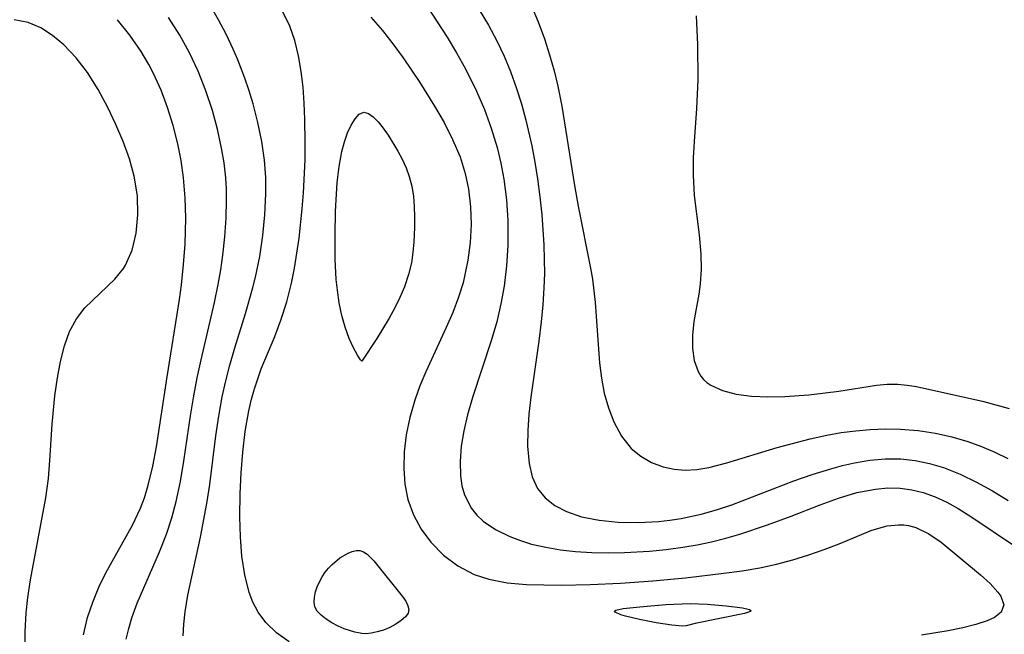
# Model space of a CAD drawing. Header units: metres. Extents: x 1073367 to 1082519, y 1569854 to 1574957.
# Tile 791 of 1056: x 1081037 to 1081128, y 1571821 to 1571878. Entities that reach past the tile are written whole.
import ezdxf

# ---------------------------------------------------------------- set-up
doc = ezdxf.new("R2010")
doc.units = ezdxf.units.M
doc.layers.add('CGG_CurvaNivelLidar_v1', color=253, linetype='Continuous', lineweight=30)

msp = doc.modelspace()

# ---------------------------------------------------------------- linework, layer by layer
at = {"layer": 'CGG_CurvaNivelLidar_v1'}
for p, q in [((1081055.2401, 1571878.1316, 74), (1081054.4855, 1571879.435, 74)), ((1081074.539, 1571879.3685, 74), (1081076.3932, 1571876.536, 74)), ((1081079.3521, 1571879.0606, 74.5), (1081080.2092, 1571877.6406, 74.5)), ((1081084.1778, 1571879.487, 75), (1081084.8312, 1571877.9544, 75)), ((1081037.6419, 1571877.8953, 75.5), (1081036.345, 1571878.1434, 75.5)), ((1081047.0305, 1571876.7073, 75), (1081045.8926, 1571878.1442, 75)), ((1081051.6622, 1571876.7065, 74.5), (1081050.6183, 1571878.3395, 74.5)), ((1081055.94, 1571876.7916, 74), (1081055.2401, 1571878.1316, 74)), ((1081061.8259, 1571877.5596, 73.5), (1081061.1256, 1571878.9816, 73.5)), ((1081069.3254, 1571878.3711, 73.5), (1081070.4027, 1571877.1539, 73.5)), ((1081099.434, 1571878.5066, 75.5), (1081099.5737, 1571875.8415, 75.5)), ((1081038.8012, 1571877.4008, 75.5), (1081037.6419, 1571877.8953, 75.5)), ((1081039.8937, 1571876.6931, 75.5), (1081038.8012, 1571877.4008, 75.5)), ((1081062.2998, 1571876.2205, 73.5), (1081061.8259, 1571877.5596, 73.5)), ((1081080.2092, 1571877.6406, 74.5), (1081080.9972, 1571876.1826, 74.5)), ((1081084.8312, 1571877.9544, 75), (1081085.4065, 1571876.3805, 75)), ((1081040.926, 1571875.8193, 75.5), (1081039.8937, 1571876.6931, 75.5)), ((1081048.0735, 1571875.2035, 75), (1081047.0305, 1571876.7073, 75)), ((1081052.5663, 1571875.0645, 74.5), (1081051.6622, 1571876.7065, 74.5)), ((1081056.5887, 1571875.4214, 74), (1081055.94, 1571876.7916, 74)), ((1081070.4027, 1571877.1539, 73.5), (1081071.4661, 1571875.7899, 73.5)), ((1081076.3932, 1571876.536, 74), (1081077.266, 1571875.0851, 74)), ((1081085.4065, 1571876.3805, 75), (1081085.8805, 1571874.9074, 75)), ((1081042.0698, 1571874.6197, 75.5), (1081040.926, 1571875.8193, 75.5)), ((1081057.0151, 1571874.4401, 74), (1081056.5887, 1571875.4214, 74)), ((1081062.6506, 1571874.8104, 73.5), (1081062.2998, 1571876.2205, 73.5)), ((1081071.4661, 1571875.7899, 73.5), (1081072.3153, 1571874.6218, 73.5)), ((1081080.9972, 1571876.1826, 74.5), (1081081.66, 1571874.784, 74.5)), ((1081099.5737, 1571875.8415, 75.5), (1081099.6005, 1571872.565, 75.5)), ((1081043.1123, 1571873.2703, 75.5), (1081042.0698, 1571874.6197, 75.5)), ((1081048.7837, 1571874.014, 75), (1081048.0735, 1571875.2035, 75)), ((1081053.3642, 1571873.3673, 74.5), (1081052.5663, 1571875.0645, 74.5)), ((1081057.6769, 1571872.7382, 74), (1081057.0151, 1571874.4401, 74)), ((1081062.9018, 1571873.3457, 73.5), (1081062.6506, 1571874.8104, 73.5)), ((1081072.3153, 1571874.6218, 73.5), (1081073.8621, 1571872.3391, 73.5)), ((1081077.266, 1571875.0851, 74), (1081078.0888, 1571873.6072, 74)), ((1081081.66, 1571874.784, 74.5), (1081082.2552, 1571873.353, 74.5)), ((1081085.8805, 1571874.9074, 75), (1081086.302, 1571873.4117, 75)), ((1081049.2005, 1571873.2235, 75), (1081048.7837, 1571874.014, 75)), ((1081078.0888, 1571873.6072, 74), (1081079.1069, 1571871.5425, 74)), ((1081044.1012, 1571871.6843, 75.5), (1081043.1123, 1571873.2703, 75.5)), ((1081049.9209, 1571871.6353, 75), (1081049.2005, 1571873.2235, 75)), ((1081054.0705, 1571871.5719, 74.5), (1081053.3642, 1571873.3673, 74.5)), ((1081058.0817, 1571871.5486, 74), (1081057.6769, 1571872.7382, 74)), ((1081063.0669, 1571871.9053, 73.5), (1081062.9018, 1571873.3457, 73.5)), ((1081082.2552, 1571873.353, 74.5), (1081082.7931, 1571871.8755, 74.5)), ((1081086.302, 1571873.4117, 75), (1081086.6452, 1571871.9904, 75)), ((1081063.1752, 1571870.4365, 73.5), (1081063.0669, 1571871.9053, 73.5)), ((1081073.8621, 1571872.3391, 73.5), (1081075.2279, 1571870.1466, 73.5)), ((1081082.7931, 1571871.8755, 74.5), (1081083.2706, 1571870.3739, 74.5)), ((1081086.6452, 1571871.9904, 75), (1081087.0148, 1571870.1363, 75)), ((1081099.6005, 1571872.565, 75.5), (1081099.4785, 1571869.9276, 75.5)), ((1081044.9936, 1571870.0065, 75.5), (1081044.1012, 1571871.6843, 75.5)), ((1081050.5281, 1571870.0146, 75), (1081049.9209, 1571871.6353, 75)), ((1081054.6723, 1571869.7372, 74.5), (1081054.0705, 1571871.5719, 74.5)), ((1081058.4468, 1571870.3468, 74), (1081058.0817, 1571871.5486, 74)), ((1081079.1069, 1571871.5425, 74), (1081079.8362, 1571869.837, 74)), ((1081045.7457, 1571868.4493, 75.5), (1081044.9936, 1571870.0065, 75.5)), ((1081051.0427, 1571868.3561, 75), (1081050.5281, 1571870.0146, 75)), ((1081058.8942, 1571868.6253, 74), (1081058.4468, 1571870.3468, 74)), ((1081063.2412, 1571868.9468, 73.5), (1081063.1752, 1571870.4365, 73.5)), ((1081075.2279, 1571870.1466, 73.5), (1081076.105, 1571868.6187, 73.5)), ((1081083.2706, 1571870.3739, 74.5), (1081083.6897, 1571868.8515, 74.5)), ((1081087.0148, 1571870.1363, 75), (1081088.174, 1571862.7996, 75)), ((1081099.4785, 1571869.9276, 75.5), (1081099.2442, 1571866.8827, 75.5)), ((1081055.1418, 1571868.0132, 74.5), (1081054.6723, 1571869.7372, 74.5)), ((1081067.5074, 1571868.3854, 73), (1081067.87, 1571868.9781, 73)), ((1081067.87, 1571868.9781, 73), (1081068.2623, 1571869.3946, 73)), ((1081068.2623, 1571869.3946, 73), (1081068.6837, 1571869.5742, 73)), ((1081068.6837, 1571869.5742, 73), (1081069.11, 1571869.48, 73)), ((1081069.11, 1571869.48, 73), (1081069.5562, 1571869.1716, 73)), ((1081069.5562, 1571869.1716, 73), (1081070.0157, 1571868.7037, 73)), ((1081079.8362, 1571869.837, 74), (1081080.4776, 1571868.1001, 74)), ((1081046.4294, 1571866.8689, 75.5), (1081045.7457, 1571868.4493, 75.5)), ((1081051.4697, 1571866.6688, 75), (1081051.0427, 1571868.3561, 75)), ((1081059.25, 1571866.8869, 74), (1081058.8942, 1571868.6253, 74)), ((1081063.273, 1571866.764, 73.5), (1081063.2412, 1571868.9468, 73.5)), ((1081067.1776, 1571867.6624, 73), (1081067.5074, 1571868.3854, 73)), ((1081070.0157, 1571868.7037, 73), (1081070.4826, 1571868.1184, 73)), ((1081070.4826, 1571868.1184, 73), (1081070.9512, 1571867.4481, 73)), ((1081076.105, 1571868.6187, 73.5), (1081076.9056, 1571867.0573, 73.5)), ((1081080.4776, 1571868.1001, 74), (1081081.0178, 1571866.3327, 74)), ((1081083.6897, 1571868.8515, 74.5), (1081084.2323, 1571866.459, 74.5)), ((1081055.5222, 1571866.2697, 74.5), (1081055.1418, 1571868.0132, 74.5)), ((1081066.8866, 1571866.8428, 73), (1081067.1776, 1571867.6624, 73)), ((1081070.9512, 1571867.4481, 73), (1081071.8415, 1571865.9909, 73)), ((1081047.0119, 1571865.2726, 75.5), (1081046.4294, 1571866.8689, 75.5)), ((1081051.7819, 1571865.1025, 75), (1081051.4697, 1571866.6688, 75)), ((1081055.7493, 1571864.8957, 74.5), (1081055.5222, 1571866.2697, 74.5)), ((1081059.4964, 1571865.1338, 74), (1081059.25, 1571866.8869, 74)), ((1081063.2494, 1571865.1832, 73.5), (1081063.273, 1571866.764, 73.5)), ((1081066.6443, 1571865.9509, 73), (1081066.8866, 1571866.8428, 73)), ((1081076.9056, 1571867.0573, 73.5), (1081077.5876, 1571865.4533, 73.5)), ((1081081.0178, 1571866.3327, 74), (1081081.3722, 1571864.8658, 74)), ((1081084.2323, 1571866.459, 74.5), (1081084.515, 1571864.9519, 74.5)), ((1081099.2442, 1571866.8827, 75.5), (1081099.1665, 1571865.3598, 75.5)), ((1081066.3932, 1571864.5768, 73), (1081066.6443, 1571865.9509, 73)), ((1081071.8415, 1571865.9909, 73), (1081072.2423, 1571865.233, 73)), ((1081077.5876, 1571865.4533, 73.5), (1081078.0753, 1571863.9159, 73.5)), ((1081099.1665, 1571865.3598, 75.5), (1081099.1586, 1571863.7699, 75.5)), ((1081047.4516, 1571863.6653, 75.5), (1081047.0119, 1571865.2726, 75.5)), ((1081052.0094, 1571863.52, 75), (1081051.7819, 1571865.1025, 75)), ((1081055.905, 1571863.5128, 74.5), (1081055.7493, 1571864.8957, 74.5)), ((1081059.6099, 1571863.5351, 74), (1081059.4964, 1571865.1338, 74)), ((1081063.1048, 1571862.1229, 73.5), (1081063.2494, 1571865.1832, 73.5)), ((1081066.2227, 1571863.0752, 73), (1081066.3932, 1571864.5768, 73)), ((1081072.2423, 1571865.233, 73), (1081072.6006, 1571864.446, 73)), ((1081072.6006, 1571864.446, 73), (1081072.8954, 1571863.6292, 73)), ((1081081.3722, 1571864.8658, 74), (1081081.6471, 1571863.3815, 74)), ((1081084.515, 1571864.9519, 74.5), (1081084.7557, 1571863.4349, 74.5)), ((1081047.7309, 1571861.837, 75.5), (1081047.4516, 1571863.6653, 75.5)), ((1081052.1584, 1571861.6651, 75), (1081052.0094, 1571863.52, 75)), ((1081055.9685, 1571862.4928, 74.5), (1081055.905, 1571863.5128, 74.5)), ((1081059.6277, 1571862.0448, 74), (1081059.6099, 1571863.5351, 74)), ((1081072.8954, 1571863.6292, 73), (1081073.1205, 1571862.7275, 73)), ((1081078.0753, 1571863.9159, 73.5), (1081078.3831, 1571862.4553, 73.5)), ((1081099.1586, 1571863.7699, 75.5), (1081099.2628, 1571861.8841, 75.5)), ((1081066.0699, 1571860.3876, 73), (1081066.2227, 1571863.0752, 73)), ((1081073.1205, 1571862.7275, 73), (1081073.2672, 1571861.7989, 73)), ((1081081.6471, 1571863.3815, 74), (1081081.8828, 1571861.48, 74)), ((1081084.7557, 1571863.4349, 74.5), (1081084.9706, 1571861.7652, 74.5)), ((1081088.174, 1571862.7996, 75), (1081088.51, 1571860.8963, 75)), ((1081047.7863, 1571860.0858, 75.5), (1081047.7309, 1571861.837, 75.5)), ((1081055.9916, 1571861.4696, 74.5), (1081055.9685, 1571862.4928, 74.5)), ((1081059.5396, 1571860.1038, 74), (1081059.6277, 1571862.0448, 74)), ((1081062.9899, 1571860.6505, 73.5), (1081063.1048, 1571862.1229, 73.5)), ((1081073.2672, 1571861.7989, 73), (1081073.3525, 1571860.852, 73)), ((1081078.3831, 1571862.4553, 73.5), (1081078.5663, 1571860.8331, 73.5)), ((1081084.9706, 1571861.7652, 74.5), (1081085.1427, 1571860.0889, 74.5)), ((1081099.2628, 1571861.8841, 75.5), (1081099.7019, 1571858.2402, 75.5)), ((1081052.2053, 1571859.7973, 75), (1081052.1584, 1571861.6651, 75)), ((1081055.9516, 1571859.7674, 74.5), (1081055.9916, 1571861.4696, 74.5)), ((1081073.3525, 1571860.852, 73), (1081073.3888, 1571859.8935, 73)), ((1081078.5663, 1571860.8331, 73.5), (1081078.6099, 1571859.1925, 73.5)), ((1081081.8828, 1571861.48, 74), (1081082.0018, 1571859.564, 74)), ((1081088.51, 1571860.8963, 75), (1081089.6632, 1571855.1585, 75)), ((1081047.6351, 1571858.4039, 75.5), (1081047.7863, 1571860.0858, 75.5)), ((1081059.3435, 1571858.1664, 74), (1081059.5396, 1571860.1038, 74)), ((1081062.6964, 1571857.9465, 73.5), (1081062.9899, 1571860.6505, 73.5)), ((1081066.0303, 1571858.2069, 73), (1081066.0699, 1571860.3876, 73)), ((1081073.3888, 1571859.8935, 73), (1081073.3846, 1571858.9285, 73)), ((1081085.1427, 1571860.0889, 74.5), (1081085.3395, 1571857.3284, 74.5)), ((1081052.1917, 1571858.582, 75), (1081052.2053, 1571859.7973, 75)), ((1081055.8301, 1571858.0627, 74.5), (1081055.9516, 1571859.7674, 74.5)), ((1081078.6099, 1571859.1925, 73.5), (1081078.5269, 1571857.5448, 73.5)), ((1081082.0018, 1571859.564, 74), (1081082.0199, 1571858.4031, 74)), ((1081047.2651, 1571856.8357, 75.5), (1081047.6351, 1571858.4039, 75.5)), ((1081052.1461, 1571857.3651, 75), (1081052.1917, 1571858.582, 75)), ((1081055.6411, 1571856.3585, 74.5), (1081055.8301, 1571858.0627, 74.5)), ((1081059.0507, 1571856.239, 74), (1081059.3435, 1571858.1664, 74)), ((1081066.0324, 1571855.9982, 73), (1081066.0303, 1571858.2069, 73)), ((1081073.3846, 1571858.9285, 73), (1081073.3186, 1571857.5793, 73)), ((1081082.0199, 1571858.4031, 74), (1081082.0008, 1571857.2414, 74)), ((1081099.7019, 1571858.2402, 75.5), (1081099.8625, 1571856.4626, 75.5)), ((1081052.0136, 1571855.4883, 75), (1081052.1461, 1571857.3651, 75)), ((1081062.2629, 1571855.1475, 73.5), (1081062.6964, 1571857.9465, 73.5)), ((1081073.3186, 1571857.5793, 73), (1081073.2276, 1571856.6187, 73)), ((1081078.5269, 1571857.5448, 73.5), (1081078.322, 1571855.9009, 73.5)), ((1081082.0008, 1571857.2414, 74), (1081081.8941, 1571855.3692, 74)), ((1081085.3395, 1571857.3284, 74.5), (1081085.3859, 1571855.9459, 74.5)), ((1081046.6455, 1571855.4337, 75.5), (1081047.2651, 1571856.8357, 75.5)), ((1081055.4466, 1571854.9969, 74.5), (1081055.6411, 1571856.3585, 74.5)), ((1081058.6629, 1571854.3282, 74), (1081059.0507, 1571856.239, 74)), ((1081073.2276, 1571856.6187, 73), (1081073.0837, 1571855.6441, 73)), ((1081099.8625, 1571856.4626, 75.5), (1081099.8841, 1571855.0756, 75.5)), ((1081046.4541, 1571855.1278, 75.5), (1081046.6455, 1571855.4337, 75.5)), ((1081051.8087, 1571853.6155, 75), (1081052.0136, 1571855.4883, 75)), ((1081066.1378, 1571854.1225, 73), (1081066.0324, 1571855.9982, 73)), ((1081073.0837, 1571855.6441, 73), (1081072.8262, 1571854.5701, 73)), ((1081078.322, 1571855.9009, 73.5), (1081077.8702, 1571853.802, 73.5)), ((1081081.8941, 1571855.3692, 74), (1081081.6781, 1571853.5052, 74)), ((1081085.3859, 1571855.9459, 74.5), (1081085.3886, 1571854.6482, 74.5)), ((1081045.6591, 1571854.1382, 75.5), (1081046.4541, 1571855.1278, 75.5)), ((1081055.2121, 1571853.6396, 74.5), (1081055.4466, 1571854.9969, 74.5)), ((1081061.9854, 1571853.7702, 73.5), (1081062.2629, 1571855.1475, 73.5)), ((1081072.8262, 1571854.5701, 73), (1081072.4448, 1571853.4311, 73)), ((1081085.3886, 1571854.6482, 74.5), (1081085.3479, 1571853.3511, 74.5)), ((1081089.6632, 1571855.1585, 75), (1081089.8305, 1571854.1323, 75)), ((1081099.8841, 1571855.0756, 75.5), (1081099.8005, 1571853.7222, 75.5)), ((1081042.8823, 1571851.4823, 75.5), (1081045.6591, 1571854.1382, 75.5)), ((1081051.6175, 1571852.2608, 75), (1081051.8087, 1571853.6155, 75)), ((1081054.8711, 1571851.9888, 74.5), (1081055.2121, 1571853.6396, 74.5)), ((1081058.3952, 1571853.243, 74), (1081058.6629, 1571854.3282, 74)), ((1081061.5531, 1571852.032, 73.5), (1081061.9854, 1571853.7702, 73.5)), ((1081066.2404, 1571853.1258, 73), (1081066.1378, 1571854.1225, 73)), ((1081077.8702, 1571853.802, 73.5), (1081077.4582, 1571852.4764, 73.5)), ((1081081.6781, 1571853.5052, 74), (1081081.3754, 1571851.8429, 74)), ((1081089.8305, 1571854.1323, 75), (1081090.0853, 1571851.9755, 75)), ((1081099.8005, 1571853.7222, 75.5), (1081099.6739, 1571852.7531, 75.5)), ((1081057.734, 1571850.9669, 74), (1081058.3952, 1571853.243, 74)), ((1081066.4123, 1571851.9375, 73), (1081066.2404, 1571853.1258, 73)), ((1081072.4448, 1571853.4311, 73), (1081072.028, 1571852.4494, 73)), ((1081085.3479, 1571853.3511, 74.5), (1081085.2388, 1571851.7662, 74.5)), ((1081099.6739, 1571852.7531, 75.5), (1081099.227, 1571850.2292, 75.5)), ((1081050.4758, 1571845.1138, 75), (1081051.6175, 1571852.2608, 75)), ((1081053.6263, 1571846.6776, 74.5), (1081054.8711, 1571851.9888, 74.5)), ((1081061.0196, 1571850.3375, 73.5), (1081061.5531, 1571852.032, 73.5)), ((1081066.6456, 1571850.7828, 73), (1081066.4123, 1571851.9375, 73)), ((1081072.028, 1571852.4494, 73), (1081071.5484, 1571851.4767, 73)), ((1081077.4582, 1571852.4764, 73.5), (1081076.9142, 1571851.0567, 73.5)), ((1081081.3754, 1571851.8429, 74), (1081080.9778, 1571850.1963, 74)), ((1081085.2388, 1571851.7662, 74.5), (1081085.082, 1571850.1853, 74.5)), ((1081090.0853, 1571851.9755, 75), (1081090.4893, 1571846.4113, 75)), ((1081042.0881, 1571850.4839, 75.5), (1081042.8823, 1571851.4823, 75.5)), ((1081056.7417, 1571847.7802, 74), (1081057.734, 1571850.9669, 74)), ((1081066.9446, 1571849.7022, 73), (1081066.6456, 1571850.7828, 73)), ((1081071.5484, 1571851.4767, 73), (1081071.0329, 1571850.5335, 73)), ((1081076.9142, 1571851.0567, 73.5), (1081076.3023, 1571849.653, 73.5)), ((1081041.4546, 1571849.2939, 75.5), (1081042.0881, 1571850.4839, 75.5)), ((1081060.4365, 1571848.8266, 73.5), (1081061.0196, 1571850.3375, 73.5)), ((1081071.0329, 1571850.5335, 73), (1081069.8832, 1571848.6377, 73)), ((1081080.9778, 1571850.1963, 74), (1081080.456, 1571848.4258, 74)), ((1081085.082, 1571850.1853, 74.5), (1081084.869, 1571848.3978, 74.5)), ((1081099.227, 1571850.2292, 75.5), (1081099.0948, 1571848.962, 75.5)), ((1081040.9814, 1571847.9637, 75.5), (1081041.4546, 1571849.2939, 75.5)), ((1081067.3329, 1571848.655, 73), (1081066.9446, 1571849.7022, 73)), ((1081076.3023, 1571849.653, 73.5), (1081074.4181, 1571845.5716, 73.5)), ((1081099.0948, 1571848.962, 75.5), (1081099.0957, 1571847.7395, 75.5)), ((1081059.2013, 1571845.8345, 73.5), (1081060.4365, 1571848.8266, 73.5)), ((1081067.7381, 1571847.7783, 73), (1081067.3329, 1571848.655, 73)), ((1081069.8832, 1571848.6377, 73), (1081068.5, 1571846.556, 73)), ((1081080.456, 1571848.4258, 74), (1081078.7394, 1571843.2024, 74)), ((1081084.869, 1571848.3978, 74.5), (1081084.1273, 1571843.2071, 74.5)), ((1081040.6224, 1571846.5286, 75.5), (1081040.9814, 1571847.9637, 75.5)), ((1081056.2761, 1571846.1741, 74), (1081056.7417, 1571847.7802, 74)), ((1081068.1038, 1571847.1098, 73), (1081067.7381, 1571847.7783, 73)), ((1081068.3749, 1571846.6885, 73), (1081068.1038, 1571847.1098, 73)), ((1081099.0957, 1571847.7395, 75.5), (1081099.2569, 1571846.6013, 75.5)), ((1081040.3379, 1571845.0173, 75.5), (1081040.6224, 1571846.5286, 75.5)), ((1081053.2708, 1571845.0189, 74.5), (1081053.6263, 1571846.6776, 74.5)), ((1081068.5, 1571846.556, 73), (1081068.3749, 1571846.6885, 73)), ((1081090.4893, 1571846.4113, 75), (1081090.6626, 1571844.9879, 75)), ((1081099.2569, 1571846.6013, 75.5), (1081099.6146, 1571845.5933, 75.5)), ((1081055.9027, 1571844.7179, 74), (1081056.2761, 1571846.1741, 74)), ((1081058.5417, 1571843.9123, 73.5), (1081059.2013, 1571845.8345, 73.5)), ((1081074.4181, 1571845.5716, 73.5), (1081073.8775, 1571844.272, 73.5)), ((1081099.6146, 1571845.5933, 75.5), (1081099.8696, 1571845.1711, 75.5)), ((1081040.09, 1571843.3368, 75.5), (1081040.3379, 1571845.0173, 75.5)), ((1081049.5013, 1571838.6234, 75), (1081050.4758, 1571845.1138, 75)), ((1081052.9539, 1571843.3544, 74.5), (1081053.2708, 1571845.0189, 74.5)), ((1081055.5808, 1571843.2489, 74), (1081055.9027, 1571844.7179, 74)), ((1081090.6626, 1571844.9879, 75), (1081090.9277, 1571843.5821, 75)), ((1081099.8696, 1571845.1711, 75.5), (1081100.126, 1571844.859, 75.5)), ((1081100.126, 1571844.859, 75.5), (1081100.4353, 1571844.5739, 75.5)), ((1081100.4353, 1571844.5739, 75.5), (1081100.7857, 1571844.3276, 75.5)), ((1081116.1183, 1571844.3345, 75.5), (1081117.107, 1571844.4204, 75.5)), ((1081117.107, 1571844.4204, 75.5), (1081118.091, 1571844.4205, 75.5)), ((1081118.091, 1571844.4205, 75.5), (1081118.9543, 1571844.3411, 75.5)), ((1081058.2973, 1571843.0299, 73.5), (1081058.5417, 1571843.9123, 73.5)), ((1081073.8775, 1571844.272, 73.5), (1081073.4011, 1571842.9595, 73.5)), ((1081090.9277, 1571843.5821, 75), (1081091.3174, 1571842.2206, 75)), ((1081100.7857, 1571844.3276, 75.5), (1081101.8686, 1571843.8326, 75.5)), ((1081101.8686, 1571843.8326, 75.5), (1081103.1449, 1571843.5113, 75.5)), ((1081103.1449, 1571843.5113, 75.5), (1081104.5601, 1571843.3277, 75.5)), ((1081109.8612, 1571843.431, 75.5), (1081112.646, 1571843.7632, 75.5)), ((1081112.646, 1571843.7632, 75.5), (1081116.1183, 1571844.3345, 75.5)), ((1081118.9543, 1571844.3411, 75.5), (1081119.811, 1571844.2015, 75.5)), ((1081119.811, 1571844.2015, 75.5), (1081121.0581, 1571843.9354, 75.5)), ((1081121.0581, 1571843.9354, 75.5), (1081125.9226, 1571842.8448, 75.5)), ((1081039.8526, 1571840.709, 75.5), (1081040.09, 1571843.3368, 75.5)), ((1081052.6517, 1571841.4841, 74.5), (1081052.9539, 1571843.3544, 74.5)), ((1081055.2638, 1571841.4592, 74), (1081055.5808, 1571843.2489, 74)), ((1081058.0484, 1571841.9497, 73.5), (1081058.2973, 1571843.0299, 73.5)), ((1081073.4011, 1571842.9595, 73.5), (1081072.9381, 1571841.3474, 73.5)), ((1081078.7394, 1571843.2024, 74), (1081078.287, 1571841.589, 74)), ((1081084.1273, 1571843.2071, 74.5), (1081083.9556, 1571841.6594, 74.5)), ((1081104.5601, 1571843.3277, 75.5), (1081106.0699, 1571843.2557, 75.5)), ((1081106.0699, 1571843.2557, 75.5), (1081107.6379, 1571843.2776, 75.5)), ((1081107.6379, 1571843.2776, 75.5), (1081109.8612, 1571843.431, 75.5)), ((1081125.9226, 1571842.8448, 75.5), (1081128.4022, 1571842.1597, 75.5)), ((1081057.7214, 1571840.06, 73.5), (1081058.0484, 1571841.9497, 73.5)), ((1081083.9556, 1571841.6594, 74.5), (1081083.853, 1571840.1525, 74.5)), ((1081091.3174, 1571842.2206, 75), (1081091.8199, 1571840.9467, 75)), ((1081052.0401, 1571837.2877, 74.5), (1081052.6517, 1571841.4841, 74.5)), ((1081055.0033, 1571839.6573, 74), (1081055.2638, 1571841.4592, 74)), ((1081072.9381, 1571841.3474, 73.5), (1081072.6102, 1571839.7246, 73.5)), ((1081078.287, 1571841.589, 74), (1081077.9487, 1571840.1182, 74)), ((1081091.8199, 1571840.9467, 75), (1081092.5379, 1571839.6065, 75)), ((1081039.6401, 1571837.3644, 75.5), (1081039.8526, 1571840.709, 75.5)), ((1081057.4953, 1571838.1446, 73.5), (1081057.7214, 1571840.06, 73.5)), ((1081077.9487, 1571840.1182, 74), (1081077.706, 1571838.6755, 74)), ((1081083.853, 1571840.1525, 74.5), (1081083.8379, 1571838.7043, 74.5)), ((1081111.5159, 1571839.7097, 75), (1081112.8554, 1571839.9381, 75)), ((1081112.8554, 1571839.9381, 75), (1081114.1998, 1571840.1116, 75)), ((1081114.1998, 1571840.1116, 75), (1081115.5448, 1571840.2309, 75)), ((1081115.5448, 1571840.2309, 75), (1081116.9528, 1571840.2939, 75)), ((1081116.9528, 1571840.2939, 75), (1081118.3539, 1571840.2769, 75)), ((1081118.3539, 1571840.2769, 75), (1081119.9803, 1571840.137, 75)), ((1081119.9803, 1571840.137, 75), (1081121.5904, 1571839.8833, 75)), ((1081121.5904, 1571839.8833, 75), (1081123.1011, 1571839.5504, 75)), ((1081054.4268, 1571835.141, 74), (1081055.0033, 1571839.6573, 74)), ((1081072.6102, 1571839.7246, 73.5), (1081072.4305, 1571838.1707, 73.5)), ((1081092.5379, 1571839.6065, 75), (1081093.4368, 1571838.4712, 75)), ((1081106.9277, 1571838.567, 75), (1081109.9693, 1571839.3763, 75)), ((1081109.9693, 1571839.3763, 75), (1081111.5159, 1571839.7097, 75)), ((1081123.1011, 1571839.5504, 75), (1081124.5851, 1571839.1199, 75)), ((1081124.5851, 1571839.1199, 75), (1081125.8406, 1571838.6605, 75)), ((1081049.1669, 1571836.8368, 75), (1081049.5013, 1571838.6234, 75)), ((1081057.3457, 1571836.2164, 73.5), (1081057.4953, 1571838.1446, 73.5)), ((1081072.4305, 1571838.1707, 73.5), (1081072.3877, 1571836.6359, 73.5)), ((1081077.706, 1571838.6755, 74), (1081077.5844, 1571837.2745, 74)), ((1081083.8379, 1571838.7043, 74.5), (1081083.9743, 1571837.0799, 74.5)), ((1081093.4368, 1571838.4712, 75), (1081094.316, 1571837.7488, 75)), ((1081102.2728, 1571837.1435, 75), (1081106.9277, 1571838.567, 75)), ((1081125.8406, 1571838.6605, 75), (1081127.0712, 1571838.1304, 75)), ((1081127.0712, 1571838.1304, 75), (1081128.2787, 1571837.5418, 75)), ((1081039.4955, 1571835.692, 75.5), (1081039.6401, 1571837.3644, 75.5)), ((1081051.7221, 1571835.4213, 74.5), (1081052.0401, 1571837.2877, 74.5)), ((1081077.5844, 1571837.2745, 74), (1081077.6165, 1571835.9322, 74)), ((1081094.316, 1571837.7488, 75), (1081095.3129, 1571837.1899, 75)), ((1081095.3129, 1571837.1899, 75), (1081096.3966, 1571836.7855, 75)), ((1081100.6101, 1571836.7126, 75), (1081102.2728, 1571837.1435, 75)), ((1081112.9846, 1571836.9048, 74.5), (1081114.0886, 1571837.1581, 74.5)), ((1081114.0886, 1571837.1581, 74.5), (1081115.5185, 1571837.3969, 74.5)), ((1081115.5185, 1571837.3969, 74.5), (1081116.9456, 1571837.5209, 74.5)), ((1081116.9456, 1571837.5209, 74.5), (1081118.3643, 1571837.5119, 74.5)), ((1081118.3643, 1571837.5119, 74.5), (1081119.6992, 1571837.3649, 74.5)), ((1081119.6992, 1571837.3649, 74.5), (1081121.0172, 1571837.0916, 74.5)), ((1081121.0172, 1571837.0916, 74.5), (1081122.314, 1571836.7025, 74.5)), ((1081048.746, 1571835.0878, 75), (1081049.1669, 1571836.8368, 75)), ((1081057.2562, 1571834.2877, 73.5), (1081057.3457, 1571836.2164, 73.5)), ((1081072.3877, 1571836.6359, 73.5), (1081072.4917, 1571835.1605, 73.5)), ((1081083.9743, 1571837.0799, 74.5), (1081084.2607, 1571835.8599, 74.5)), ((1081096.3966, 1571836.7855, 75), (1081097.3869, 1571836.5608, 75)), ((1081097.3869, 1571836.5608, 75), (1081098.4141, 1571836.4695, 75)), ((1081098.4141, 1571836.4695, 75), (1081099.4989, 1571836.5272, 75)), ((1081099.4989, 1571836.5272, 75), (1081100.6101, 1571836.7126, 75)), ((1081110.1823, 1571836.0747, 74.5), (1081111.881, 1571836.6043, 74.5)), ((1081111.881, 1571836.6043, 74.5), (1081112.9846, 1571836.9048, 74.5)), ((1081122.314, 1571836.7025, 74.5), (1081123.8504, 1571836.0911, 74.5)), ((1081039.2642, 1571833.9149, 75.5), (1081039.4955, 1571835.692, 75.5)), ((1081051.3278, 1571833.5769, 74.5), (1081051.7221, 1571835.4213, 74.5)), ((1081077.6165, 1571835.9322, 74), (1081077.7527, 1571835.0336, 74)), ((1081084.2607, 1571835.8599, 74.5), (1081084.756, 1571834.7832, 74.5)), ((1081102.7282, 1571833.2651, 74.5), (1081108.4858, 1571835.4838, 74.5)), ((1081108.4858, 1571835.4838, 74.5), (1081110.1823, 1571836.0747, 74.5)), ((1081123.8504, 1571836.0911, 74.5), (1081125.358, 1571835.3598, 74.5)), ((1081125.358, 1571835.3598, 74.5), (1081126.845, 1571834.5421, 74.5)), ((1081048.3847, 1571833.9133, 75), (1081048.746, 1571835.0878, 75)), ((1081054.1667, 1571833.3792, 74), (1081054.4268, 1571835.141, 74)), ((1081072.4917, 1571835.1605, 73.5), (1081072.7702, 1571833.7399, 73.5)), ((1081077.7527, 1571835.0336, 74), (1081077.9985, 1571834.1846, 74)), ((1081084.756, 1571834.7832, 74.5), (1081085.4646, 1571833.9139, 74.5)), ((1081112.6097, 1571833.8855, 74), (1081114.3132, 1571834.3892, 74)), ((1081114.3132, 1571834.3892, 74), (1081116.0139, 1571834.723, 74)), ((1081116.0139, 1571834.723, 74), (1081117.1683, 1571834.8217, 74)), ((1081117.1683, 1571834.8217, 74), (1081118.3135, 1571834.7988, 74)), ((1081118.3135, 1571834.7988, 74), (1081119.3873, 1571834.6543, 74)), ((1081119.3873, 1571834.6543, 74), (1081120.442, 1571834.3951, 74)), ((1081120.442, 1571834.3951, 74), (1081121.5498, 1571833.9984, 74)), ((1081126.845, 1571834.5421, 74.5), (1081128.3184, 1571833.665, 74.5)), ((1081037.8486, 1571826.3097, 75.5), (1081039.2642, 1571833.9149, 75.5)), ((1081048.024, 1571832.9482, 75), (1081048.3847, 1571833.9133, 75)), ((1081050.9123, 1571832.0503, 74.5), (1081051.3278, 1571833.5769, 74.5)), ((1081057.2195, 1571832.1475, 73.5), (1081057.2562, 1571834.2877, 73.5)), ((1081072.7702, 1571833.7399, 73.5), (1081073.2816, 1571832.3237, 73.5)), ((1081077.9985, 1571834.1846, 74), (1081078.6565, 1571832.9312, 74)), ((1081085.4646, 1571833.9139, 74.5), (1081086.3723, 1571833.2005, 74.5)), ((1081110.906, 1571833.2659, 74), (1081112.6097, 1571833.8855, 74)), ((1081121.5498, 1571833.9984, 74), (1081122.6313, 1571833.4979, 74)), ((1081122.6313, 1571833.4979, 74), (1081123.6873, 1571832.9114, 74)), ((1081047.2965, 1571831.3688, 75), (1081048.024, 1571832.9482, 75)), ((1081053.5888, 1571830.2676, 74), (1081054.1667, 1571833.3792, 74)), ((1081078.6565, 1571832.9312, 74), (1081079.1513, 1571832.316, 74)), ((1081086.3723, 1571833.2005, 74.5), (1081087.4403, 1571832.6362, 74.5)), ((1081087.4403, 1571832.6362, 74.5), (1081088.8401, 1571832.1618, 74.5)), ((1081099.8943, 1571832.3883, 74.5), (1081101.3175, 1571832.7929, 74.5)), ((1081101.3175, 1571832.7929, 74.5), (1081102.7282, 1571833.2651, 74.5)), ((1081108.2119, 1571832.2041, 74), (1081110.906, 1571833.2659, 74)), ((1081123.6873, 1571832.9114, 74), (1081124.9392, 1571832.1118, 74)), ((1081050.4157, 1571830.5517, 74.5), (1081050.9123, 1571832.0503, 74.5)), ((1081057.267, 1571830.3034, 73.5), (1081057.2195, 1571832.1475, 73.5)), ((1081073.2816, 1571832.3237, 73.5), (1081073.9944, 1571831.003, 73.5)), ((1081079.1513, 1571832.316, 74), (1081079.7294, 1571831.7633, 74)), ((1081079.7294, 1571831.7633, 74), (1081080.872, 1571830.9728, 74)), ((1081088.8401, 1571832.1618, 74.5), (1081090.4551, 1571831.8411, 74.5)), ((1081090.4551, 1571831.8411, 74.5), (1081092.2297, 1571831.6644, 74.5)), ((1081092.2297, 1571831.6644, 74.5), (1081094.0724, 1571831.6258, 74.5)), ((1081094.0724, 1571831.6258, 74.5), (1081095.954, 1571831.7219, 74.5)), ((1081095.954, 1571831.7219, 74.5), (1081097.0075, 1571831.8363, 74.5)), ((1081097.0075, 1571831.8363, 74.5), (1081098.0621, 1571831.9963, 74.5)), ((1081098.0621, 1571831.9963, 74.5), (1081099.8943, 1571832.3883, 74.5)), ((1081106.029, 1571831.4008, 74), (1081108.2119, 1571832.2041, 74)), ((1081124.9392, 1571832.1118, 74), (1081128.8118, 1571829.5152, 74)), ((1081044.8225, 1571826.9679, 75), (1081047.2965, 1571831.3688, 75)), ((1081073.9944, 1571831.003, 73.5), (1081074.8829, 1571829.7939, 73.5)), ((1081080.872, 1571830.9728, 74), (1081082.1797, 1571830.3309, 74)), ((1081103.4699, 1571830.5423, 74), (1081106.029, 1571831.4008, 74)), ((1081112.6599, 1571829.6684, 73.5), (1081115.6818, 1571830.922, 73.5)), ((1081115.6818, 1571830.922, 73.5), (1081117.1156, 1571831.3231, 73.5)), ((1081117.1156, 1571831.3231, 73.5), (1081118.1693, 1571831.4248, 73.5)), ((1081118.1693, 1571831.4248, 73.5), (1081118.6405, 1571831.4028, 73.5)), ((1081118.6405, 1571831.4028, 73.5), (1081119.081, 1571831.3396, 73.5)), ((1081119.081, 1571831.3396, 73.5), (1081119.772, 1571831.1543, 73.5)), ((1081119.772, 1571831.1543, 73.5), (1081120.9726, 1571830.5879, 73.5)), ((1081049.7662, 1571828.9, 74.5), (1081050.4157, 1571830.5517, 74.5)), ((1081052.4044, 1571824.9038, 74), (1081053.5888, 1571830.2676, 74)), ((1081057.4083, 1571828.5061, 73.5), (1081057.267, 1571830.3034, 73.5)), ((1081082.1797, 1571830.3309, 74), (1081083.1712, 1571829.9533, 74)), ((1081083.1712, 1571829.9533, 74), (1081084.2133, 1571829.635, 74)), ((1081099.5359, 1571829.56, 74), (1081100.8591, 1571829.8374, 74)), ((1081100.8591, 1571829.8374, 74), (1081102.1684, 1571830.164, 74)), ((1081102.1684, 1571830.164, 74), (1081103.4699, 1571830.5423, 74)), ((1081120.9726, 1571830.5879, 73.5), (1081122.1038, 1571829.8124, 73.5)), ((1081122.1038, 1571829.8124, 73.5), (1081125.7436, 1571826.7929, 73.5)), ((1081047.7046, 1571824.1624, 74.5), (1081049.7662, 1571828.9, 74.5)), ((1081067.225, 1571828.7971, 73), (1081067.5991, 1571828.9492, 73)), ((1081067.5991, 1571828.9492, 73), (1081067.9651, 1571829.0319, 73)), ((1081067.9651, 1571829.0319, 73), (1081068.3176, 1571829.0239, 73)), ((1081068.3176, 1571829.0239, 73), (1081068.6575, 1571828.9058, 73)), ((1081068.6575, 1571828.9058, 73), (1081068.9827, 1571828.6966, 73)), ((1081074.8829, 1571829.7939, 73.5), (1081076.0553, 1571828.6065, 73.5)), ((1081084.2133, 1571829.635, 74), (1081085.5216, 1571829.3332, 74)), ((1081085.5216, 1571829.3332, 74), (1081086.8778, 1571829.1105, 74)), ((1081086.8778, 1571829.1105, 74), (1081088.2699, 1571828.958, 74)), ((1081088.2699, 1571828.958, 74), (1081089.7669, 1571828.8656, 74)), ((1081092.8127, 1571828.8544, 74), (1081095.1156, 1571828.9781, 74)), ((1081095.1156, 1571828.9781, 74), (1081096.6619, 1571829.1261, 74)), ((1081096.6619, 1571829.1261, 74), (1081098.2018, 1571829.3308, 74)), ((1081098.2018, 1571829.3308, 74), (1081099.5359, 1571829.56, 74)), ((1081109.8674, 1571828.6282, 73.5), (1081111.293, 1571829.1298, 73.5)), ((1081111.293, 1571829.1298, 73.5), (1081112.6599, 1571829.6684, 73.5)), ((1081057.6637, 1571826.781, 73.5), (1081057.4083, 1571828.5061, 73.5)), ((1081065.7476, 1571827.7521, 73), (1081066.4718, 1571828.3442, 73)), ((1081066.4718, 1571828.3442, 73), (1081067.225, 1571828.7971, 73)), ((1081068.9827, 1571828.6966, 73), (1081069.6052, 1571828.0955, 73)), ((1081069.6052, 1571828.0955, 73), (1081072.3703, 1571824.6451, 73)), ((1081076.0553, 1571828.6065, 73.5), (1081077.3949, 1571827.6062, 73.5)), ((1081089.7669, 1571828.8656, 74), (1081091.2837, 1571828.8337, 74)), ((1081091.2837, 1571828.8337, 74), (1081092.8127, 1571828.8544, 74)), ((1081106.8766, 1571827.7755, 73.5), (1081108.3939, 1571828.1737, 73.5)), ((1081108.3939, 1571828.1737, 73.5), (1081109.8674, 1571828.6282, 73.5)), ((1081065.1092, 1571827.0474, 73), (1081065.4131, 1571827.4139, 73)), ((1081065.4131, 1571827.4139, 73), (1081065.7476, 1571827.7521, 73)), ((1081077.3949, 1571827.6062, 73.5), (1081078.8835, 1571826.8281, 73.5)), ((1081102.007, 1571826.9323, 73.5), (1081103.6778, 1571827.1639, 73.5)), ((1081103.6778, 1571827.1639, 73.5), (1081105.3271, 1571827.4421, 73.5)), ((1081105.3271, 1571827.4421, 73.5), (1081106.8766, 1571827.7755, 73.5)), ((1081037.5944, 1571824.6997, 75.5), (1081037.8486, 1571826.3097, 75.5)), ((1081044.1691, 1571825.6302, 75), (1081044.8225, 1571826.9679, 75)), ((1081058.0665, 1571825.162, 73.5), (1081057.6637, 1571826.781, 73.5)), ((1081064.5787, 1571826.1527, 73), (1081064.8214, 1571826.6126, 73)), ((1081064.8214, 1571826.6126, 73), (1081065.1092, 1571827.0474, 73)), ((1081078.8835, 1571826.8281, 73.5), (1081080.2445, 1571826.3733, 73.5)), ((1081080.2445, 1571826.3733, 73.5), (1081081.9529, 1571826.0511, 73.5)), ((1081092.4326, 1571826.0171, 73.5), (1081095.4327, 1571826.2382, 73.5)), ((1081095.4327, 1571826.2382, 73.5), (1081098.4511, 1571826.5148, 73.5)), ((1081098.4511, 1571826.5148, 73.5), (1081102.007, 1571826.9323, 73.5)), ((1081125.7436, 1571826.7929, 73.5), (1081126.635, 1571825.9813, 73.5)), ((1081043.6008, 1571824.2547, 75), (1081044.1691, 1571825.6302, 75)), ((1081064.2247, 1571825.1998, 73), (1081064.3789, 1571825.6786, 73)), ((1081064.3789, 1571825.6786, 73), (1081064.5787, 1571826.1527, 73)), ((1081081.9529, 1571826.0511, 73.5), (1081083.74, 1571825.8951, 73.5)), ((1081083.74, 1571825.8951, 73.5), (1081086.9472, 1571825.8286, 73.5)), ((1081086.9472, 1571825.8286, 73.5), (1081089.6278, 1571825.8772, 73.5)), ((1081089.6278, 1571825.8772, 73.5), (1081092.4326, 1571826.0171, 73.5)), ((1081126.635, 1571825.9813, 73.5), (1081127.3482, 1571825.1963, 73.5)), ((1081037.4338, 1571823.2589, 75.5), (1081037.5944, 1571824.6997, 75.5)), ((1081052.1418, 1571823.3708, 74), (1081052.4044, 1571824.9038, 74)), ((1081058.4038, 1571824.2553, 73.5), (1081058.0665, 1571825.162, 73.5)), ((1081064.093, 1571824.2666, 73), (1081064.1244, 1571824.7258, 73)), ((1081064.1244, 1571824.7258, 73), (1081064.2247, 1571825.1998, 73)), ((1081072.3703, 1571824.6451, 73), (1081072.6057, 1571824.2834, 73)), ((1081127.3482, 1571825.1963, 73.5), (1081127.6139, 1571824.8166, 73.5)), ((1081127.6139, 1571824.8166, 73.5), (1081127.8986, 1571824.0127, 73.5)), ((1081043.1333, 1571822.8456, 75), (1081043.6008, 1571824.2547, 75)), ((1081047.2219, 1571822.8103, 74.5), (1081047.7046, 1571824.1624, 74.5)), ((1081058.8961, 1571823.3251, 73.5), (1081058.4038, 1571824.2553, 73.5)), ((1081064.1558, 1571823.833, 73), (1081064.093, 1571824.2666, 73)), ((1081064.3668, 1571823.4371, 73), (1081064.1558, 1571823.833, 73)), ((1081064.7235, 1571823.0495, 73), (1081064.3668, 1571823.4371, 73)), ((1081072.6057, 1571824.2834, 73), (1081072.7727, 1571823.9301, 73)), ((1081072.7727, 1571823.9301, 73), (1081072.8404, 1571823.5866, 73)), ((1081072.8404, 1571823.5866, 73), (1081072.7738, 1571823.2482, 73)), ((1081091.8716, 1571823.4234, 73), (1081092.0057, 1571823.5132, 73)), ((1081091.926, 1571823.3215, 73), (1081091.8716, 1571823.4234, 73)), ((1081092.0057, 1571823.5132, 73), (1081092.6878, 1571823.6604, 73)), ((1081092.6878, 1571823.6604, 73), (1081094.2373, 1571823.8382, 73)), ((1081094.2373, 1571823.8382, 73), (1081096.6322, 1571824.0296, 73)), ((1081096.6322, 1571824.0296, 73), (1081098.8831, 1571824.1188, 73)), ((1081098.8831, 1571824.1188, 73), (1081100.463, 1571824.0703, 73)), ((1081100.463, 1571824.0703, 73), (1081102.2036, 1571823.9182, 73)), ((1081102.2036, 1571823.9182, 73), (1081103.7119, 1571823.7204, 73)), ((1081103.7119, 1571823.7204, 73), (1081104.3732, 1571823.5712, 73)), ((1081104.3732, 1571823.5712, 73), (1081104.5019, 1571823.4898, 73)), ((1081104.5019, 1571823.4898, 73), (1081104.4493, 1571823.4067, 73)), ((1081127.8986, 1571824.0127, 73.5), (1081127.6597, 1571823.3308, 73.5)), ((1081037.3447, 1571821.504, 75.5), (1081037.4338, 1571823.2589, 75.5)), ((1081042.7459, 1571821.2263, 75), (1081043.1333, 1571822.8456, 75)), ((1081046.9355, 1571821.8252, 74.5), (1081047.2219, 1571822.8103, 74.5)), ((1081052.0238, 1571822.2299, 74), (1081052.1418, 1571823.3708, 74)), ((1081059.6197, 1571822.3751, 73.5), (1081058.8961, 1571823.3251, 73.5)), ((1081065.1892, 1571822.6806, 73), (1081064.7235, 1571823.0495, 73)), ((1081065.7273, 1571822.3407, 73), (1081065.1892, 1571822.6806, 73)), ((1081072.1515, 1571822.5502, 73), (1081071.6598, 1571822.2192, 73)), ((1081072.5358, 1571822.8991, 73), (1081072.1515, 1571822.5502, 73)), ((1081072.7738, 1571823.2482, 73), (1081072.5358, 1571822.8991, 73)), ((1081092.4579, 1571823.0856, 73), (1081091.926, 1571823.3215, 73)), ((1081092.8948, 1571822.953, 73), (1081092.4579, 1571823.0856, 73)), ((1081094.1813, 1571822.6481, 73), (1081092.8948, 1571822.953, 73)), ((1081095.7279, 1571822.3508, 73), (1081094.1813, 1571822.6481, 73)), ((1081103.9124, 1571823.2221, 73), (1081099.3277, 1571822.2849, 73)), ((1081104.4493, 1571823.4067, 73), (1081103.9124, 1571823.2221, 73)), ((1081126.3565, 1571822.5314, 73.5), (1081125.3146, 1571822.1878, 73.5)), ((1081127.0358, 1571822.8423, 73.5), (1081126.3565, 1571822.5314, 73.5)), ((1081127.6597, 1571823.3308, 73.5), (1081127.0358, 1571822.8423, 73.5)), ((1081046.7005, 1571820.8375, 74.5), (1081046.9355, 1571821.8252, 74.5)), ((1081051.9703, 1571821.1335, 74), (1081052.0238, 1571822.2299, 74)), ((1081060.6205, 1571821.4301, 73.5), (1081059.6197, 1571822.3751, 73.5)), ((1081066.3019, 1571822.0398, 73), (1081065.7273, 1571822.3407, 73)), ((1081066.878, 1571821.7878, 73), (1081066.3019, 1571822.0398, 73)), ((1081067.859, 1571821.4675, 73), (1081066.878, 1571821.7878, 73)), ((1081070.5076, 1571821.6795, 73), (1081069.9221, 1571821.5012, 73)), ((1081071.0993, 1571821.9235, 73), (1081070.5076, 1571821.6795, 73)), ((1081071.6598, 1571822.2192, 73), (1081071.0993, 1571821.9235, 73)), ((1081097.1881, 1571822.1332, 73), (1081095.7279, 1571822.3508, 73)), ((1081098.1841, 1571822.0498, 73), (1081097.1881, 1571822.1332, 73)), ((1081098.5, 1571822.0675, 73), (1081098.1841, 1571822.0498, 73)), ((1081099.3277, 1571822.2849, 73), (1081098.5, 1571822.0675, 73)), ((1081122.7652, 1571821.61, 73.5), (1081120.2758, 1571821.2075, 73.5)), ((1081124.1039, 1571821.8827, 73.5), (1081122.7652, 1571821.61, 73.5)), ((1081125.3146, 1571822.1878, 73.5), (1081124.1039, 1571821.8827, 73.5)), ((1081037.3593, 1571819.9258, 75.5), (1081037.3447, 1571821.504, 75.5)), ((1081061.7726, 1571820.5998, 73.5), (1081060.6205, 1571821.4301, 73.5)), ((1081068.5, 1571821.3552, 73), (1081067.859, 1571821.4675, 73)), ((1081068.9034, 1571821.3407, 73), (1081068.5, 1571821.3552, 73)), ((1081069.3628, 1571821.3904, 73), (1081068.9034, 1571821.3407, 73)), ((1081069.9221, 1571821.5012, 73), (1081069.3628, 1571821.3904, 73))]:
    msp.add_line(p, q, dxfattribs=at)

doc.saveas('drawing.dxf')
